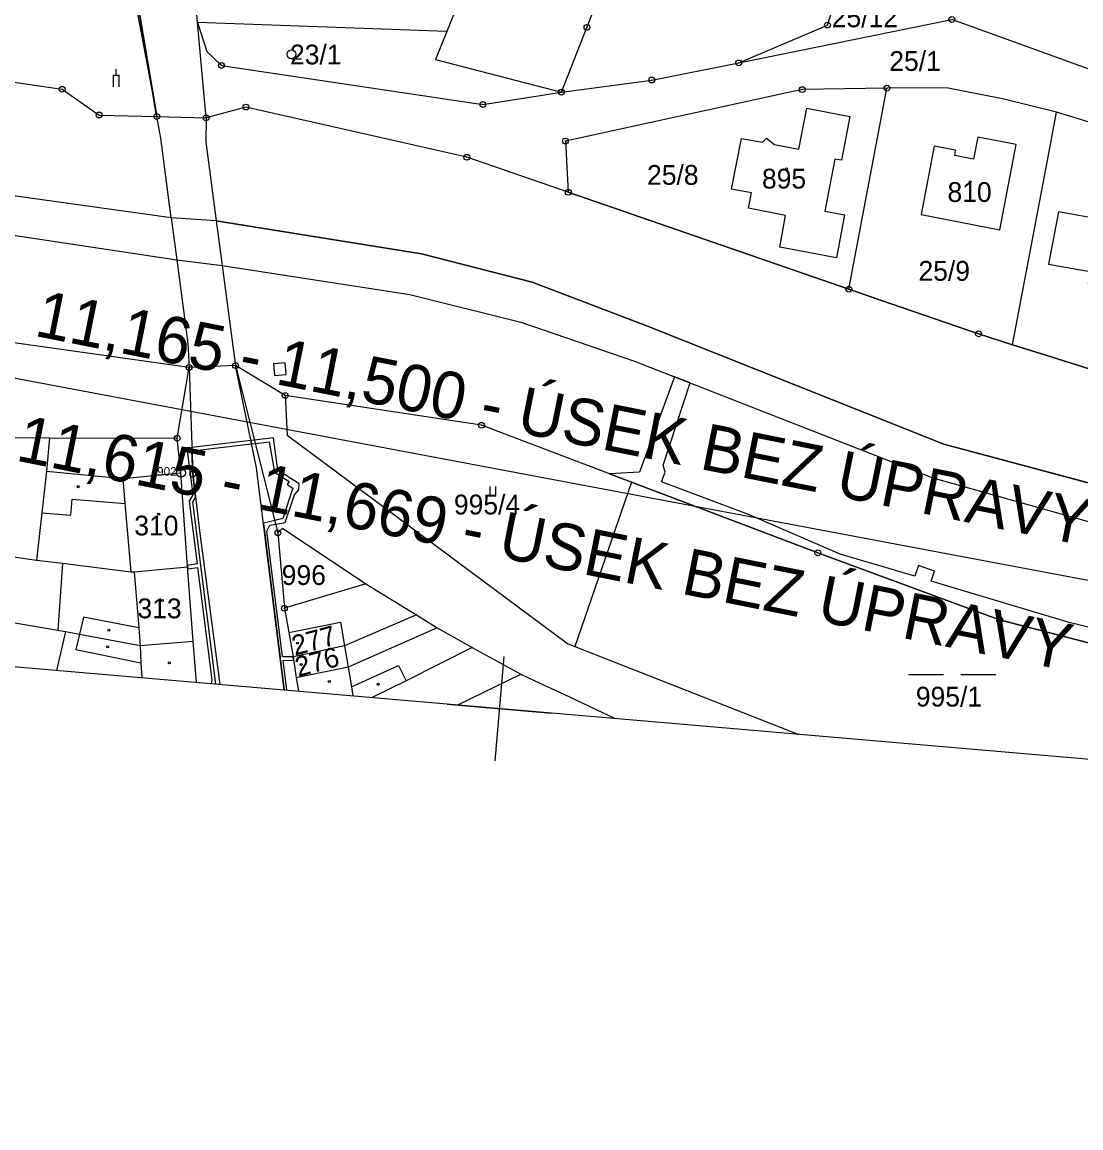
# Model space of a CAD drawing. Extents: x -537341 to -532984, y -1143469 to -1141314.
# Drawn here: x -534065.5 to -533883.6, y -1143459.1 to -1143269.2 of the extents above; entities that cross this region are included whole.
import ezdxf

# ---------------------------------------------------------------- set-up
doc = ezdxf.new("R2010")
doc.units = 0
for name, color, linetype in [('Hranice parcel', 7, 'Continuous'), ('parcelní_č_2000', 7, 'Continuous'), ('u_nadpis', 7, 'Continuous'), ('u_obec_Horní_Moš', 7, 'Continuous'), ('u_povodí', 7, 'Continuous'), ('u_ŘSD', 7, 'Continuous'), ('Vnitřní kresba', 7, 'Continuous'), ('Věcná břemena k části', 7, 'Continuous'), ('x_formát_křížky', 7, 'Continuous'), ('x_formát_rám', 7, 'Continuous'), ('Značky bodu BP', 7, 'Continuous'), ('Značky budov', 7, 'Continuous'), ('Značky kultur', 7, 'Continuous')]:
    doc.layers.add(name, color=color, linetype=linetype)

# ---------------------------------------------------------------- blocks, each defined once
blk = doc.blocks.new('BIG')
at = {"layer": 'x_formát_křížky'}
for p, q in [((-420, 4.5), (-420, -4.5)), ((-424.5, 0), (-415.5, 0))]:
    blk.add_line(p, q, dxfattribs=at)
at = {"layer": 'x_formát_rám'}
blk.add_line((0, 0), (-2100, 0), dxfattribs=at)

msp = doc.modelspace()

# ---------------------------------------------------------------- linework, layer by layer
at = {"layer": 'Hranice parcel'}
for p, q in [((-534049, -1143250.35), (-534042.41, -1143285.42)), ((-534035.41, -1143269.31), (-534036.33, -1143257.72)), ((-534046.39, -1143261.54), (-534042.41, -1143285.42)), ((-533989.74, -1143263.7), (-533992.56, -1143270.84)), ((-533942.43, -1143276.23), (-533905.8, -1143268.78)), ((-533992.56, -1143270.84), (-534035.41, -1143269.31)), ((-534035.41, -1143269.31), (-534033.81, -1143274.29)), ((-534033.93, -1143285.65), (-534035.41, -1143269.31)), ((-533972.9, -1143281.26), (-533968.5, -1143270.12)), ((-534042.41, -1143285.42), (-534033.93, -1143285.65)), ((-533971.7, -1143298.44), (-533923.51, -1143315.07)), ((-534036.86, -1143328.53), (-534078.92, -1143322.61)), ((-534038.89, -1143340.67), (-534036.86, -1143328.53)), ((-534028.87, -1143328.21), (-534036.86, -1143328.53)), ((-534025.28, -1143345.76), (-534028.87, -1143328.21)), ((-534020.34, -1143333.35), (-534028.87, -1143328.21)), ((-534028.87, -1143328.21), (-534021.6, -1143356.92)), ((-534060.86, -1143340.61), (-534038.89, -1143340.67)), ((-533960.85, -1143348.22), (-533970.59, -1143376.42)), ((-534090.13, -1143357.7), (-534063.07, -1143361.61)), ((-534021.6, -1143356.92), (-534020.48, -1143369.88)), ((-534063.07, -1143361.61), (-534058.6, -1143362.15)), ((-534058.6, -1143362.15), (-534059.42, -1143373.64)), ((-534036.13, -1143375.55), (-534037.13, -1143362.73)), ((-534006.48, -1143365.69), (-534020.48, -1143369.88)), ((-534006.48, -1143365.69), (-533997.78, -1143370.99)), ((-534095.15, -1143367.45), (-534059.42, -1143373.64)), ((-533997.78, -1143370.99), (-533994.21, -1143373.25)), ((-533994.21, -1143373.25), (-533988.21, -1143376.63)), ((-534058.09, -1143373.87), (-534059.66, -1143380.55)), ((-534059.42, -1143373.64), (-534058.09, -1143373.87)), ((-534035.59, -1143382.62), (-534036.13, -1143375.55)), ((-533988.21, -1143376.63), (-533979.84, -1143381.19)), ((-534019, -1143378.23), (-534018.45, -1143381.81)), ((-534018.45, -1143381.81), (-534018.06, -1143384.13))]:
    msp.add_line(p, q, dxfattribs=at)
for points in [[(-534039.92, -1143302.81), (-534134.75, -1143289.61), (-534193.33, -1143275.45), (-534248.3, -1143253.83), (-534326.93, -1143222.79), (-534363.2, -1143212.69), (-534388.43, -1143208.84), (-534575.17, -1143195.92)], [(-534605.01, -1143206.59), (-534587.37, -1143207.48), (-534576.05, -1143208.05), (-534390.61, -1143217.43), (-534365.1, -1143220.18), (-534328.7, -1143229.77), (-534250.08, -1143260.98), (-534195.16, -1143282.8), (-534136.19, -1143295.39), (-534038.97, -1143310.06)], [(-533968.5, -1143270.12), (-533960.43, -1143249.69), (-533960.33, -1143249.42)], [(-533942.43, -1143276.23), (-533927.18, -1143269.73), (-533924.75, -1143262.13)], [(-534138.38, -1143269.04), (-534111.55, -1143273.07), (-534058.66, -1143280.75), (-534052.33, -1143285.17), (-534042.41, -1143285.42)], [(-533863.56, -1143268.71), (-533866.06, -1143275.46), (-533868.45, -1143282.29), (-533905.8, -1143268.78)], [(-533992.56, -1143270.84), (-533994.53, -1143275.65), (-533972.9, -1143281.26)], [(-534033.81, -1143274.29), (-534031.29, -1143276.67), (-533986.37, -1143283.37), (-533972.9, -1143281.26)], [(-533972.9, -1143281.26), (-533957.36, -1143279.16), (-533942.43, -1143276.23)], [(-533887.8, -1143284.68), (-533897.09, -1143282.38), (-533906.71, -1143280.5), (-533916.95, -1143280.57)], [(-533916.95, -1143280.57), (-533931.5, -1143280.81), (-533972.2, -1143289.64), (-533971.7, -1143298.44)], [(-533923.51, -1143315.07), (-533917.77, -1143284.86), (-533916.95, -1143280.57)], [(-533971.7, -1143298.44), (-533989.15, -1143292.43), (-534001.25, -1143289.68), (-534027.09, -1143283.8), (-534033.93, -1143285.65)], [(-533936.29, -1143290.24), (-533932.11, -1143291.01), (-533930.73, -1143284), (-533923.31, -1143285.44), (-533924.78, -1143292.95), (-533925.91, -1143292.73), (-533927.63, -1143301.67), (-533924.26, -1143302.3), (-533925.65, -1143309.71), (-533935.38, -1143307.84), (-533934.4, -1143302.42), (-533940.72, -1143301.19), (-533940.23, -1143298.56), (-533943.66, -1143297.89), (-533941.96, -1143289.21), (-533938.33, -1143289.86), (-533937.64, -1143289.13), (-533936.29, -1143290.24)], [(-534039.92, -1143302.81), (-534041.72, -1143289.13), (-534042.41, -1143285.42)], [(-533895.36, -1143324.61), (-533889.43, -1143293.28), (-533888.38, -1143287.75), (-533887.8, -1143284.68)], [(-533863.9, -1143303.57), (-533864.01, -1143302.42), (-533866.44, -1143296.36), (-533867.33, -1143295.68), (-533872.81, -1143291.53), (-533875.55, -1143289.45), (-533878.53, -1143287.86), (-533881.44, -1143286.63), (-533887.8, -1143284.68)], [(-533905.31, -1143292.14), (-533905.19, -1143291.22), (-533908.85, -1143290.54), (-533911.05, -1143302.25), (-533897.57, -1143304.89), (-533894.76, -1143290.26), (-533901.34, -1143288.95), (-533902.11, -1143292.74), (-533905.31, -1143292.14)], [(-533635.65, -1143320.18), (-533621.98, -1143333.2), (-533669.13, -1143344.24), (-533673.43, -1143345.3), (-533684.54, -1143348.05), (-533705.36, -1143354.2), (-533711.3, -1143360.94), (-533727.16, -1143363.51), (-533755.86, -1143364.49), (-533811.29, -1143362.59), (-533868.5, -1143352.06), (-533907.21, -1143341.67), (-533958.4, -1143321.33), (-533977.94, -1143313.89), (-533996.94, -1143308.99), (-534032.19, -1143303.36), (-534039.92, -1143302.81)], [(-533882.39, -1143314.08), (-533877.55, -1143314.85), (-533876.87, -1143310.99), (-533873.95, -1143311.52), (-533874.41, -1143314.05), (-533874.56, -1143315.37), (-533869.86, -1143316.19), (-533869.51, -1143314.89), (-533867.62, -1143304.34), (-533872.5, -1143303.48), (-533873.01, -1143306.4), (-533880.19, -1143305.09), (-533879.84, -1143303.16), (-533887.46, -1143301.77), (-533889.21, -1143310.78), (-533882.03, -1143312.06), (-533882.39, -1143314.08)], [(-534038.97, -1143310.06), (-534031.18, -1143311.01), (-533998.92, -1143316.01), (-533979.87, -1143320.72), (-533960.35, -1143327.43), (-533909.08, -1143347.5), (-533868.71, -1143358.81), (-533811.53, -1143370.24), (-533756.11, -1143372.54), (-533679.67, -1143371.28), (-533668.56, -1143368.57), (-533664.28, -1143367.52), (-533654.7, -1143361.35), (-533580.69, -1143335.71), (-533556.9, -1143328.13)], [(-534038.97, -1143310.06), (-534037.09, -1143324.38), (-534036.86, -1143328.53)], [(-533923.51, -1143315.07), (-533918.07, -1143316.95), (-533901.22, -1143322.76), (-533895.36, -1143324.61)], [(-533895.36, -1143324.61), (-533889.64, -1143326.42), (-533868.04, -1143333.24), (-533864.93, -1143333.93)], [(-534036.86, -1143328.53), (-534036.23, -1143346.86), (-534035.05, -1143356.56), (-534031.57, -1143382.97)], [(-533960.85, -1143348.22), (-533986.62, -1143338.45), (-534020.34, -1143333.35)], [(-534020.34, -1143333.35), (-534020.02, -1143340.16), (-533971.86, -1143375.93), (-533970.59, -1143376.42)], [(-534090.13, -1143357.7), (-534081.58, -1143344.08), (-534073, -1143340.57), (-534060.86, -1143340.61)], [(-534060.86, -1143340.61), (-534061.37, -1143346.31), (-534062.17, -1143353.49), (-534063.07, -1143361.61)], [(-534037.13, -1143362.73), (-534038.25, -1143346.62), (-534038.89, -1143340.67)], [(-534020.55, -1143383.91), (-534025.28, -1143345.76)], [(-533755.18, -1143390.81), (-533807.39, -1143390.72), (-533848.41, -1143384.59), (-533897.59, -1143371.84), (-533928.82, -1143360.36), (-533960.85, -1143348.22)], [(-534021.6, -1143356.92), (-534020.82, -1143356.11), (-534006.48, -1143365.69)], [(-534058.6, -1143362.15), (-534046.89, -1143363.63), (-534046.28, -1143363.59), (-534037.13, -1143362.73)], [(-534020.48, -1143369.88), (-534019.73, -1143374.04), (-534019, -1143378.23)], [(-533997.78, -1143370.99), (-534010.17, -1143376.31), (-534019, -1143378.23)], [(-533994.21, -1143373.25), (-534009.54, -1143379.97), (-534018.45, -1143381.81)], [(-534058.09, -1143373.87), (-534055.68, -1143374.3), (-534045.27, -1143376.26), (-534036.13, -1143375.55)], [(-533988.21, -1143376.63), (-533999.58, -1143382.32), (-534005.38, -1143385.22)], [(-533970.59, -1143376.42), (-533932.1, -1143391.52)], [(-533990.7, -1143386.48), (-533979.84, -1143381.19)], [(-533979.84, -1143381.19), (-533977.45, -1143382.31), (-533972.49, -1143384.64), (-533963.63, -1143388.81)]]:
    msp.add_lwpolyline(points, dxfattribs=at)
at = {"layer": 'u_nadpis'}
msp.add_lwpolyline([(-535757.21, -1143234.5), (-535708.7, -1143186.18), (-535532.3, -1143063.53), (-535234.92, -1142978.15), (-534703.86, -1143121.98), (-534494.71, -1143163.58), (-534139.73, -1143316.61), (-533671.97, -1143404.67)], dxfattribs=at)
at = {"layer": 'u_obec_Horní_Moš'}
msp.add_line((-534049, -1143250.35), (-534042.41, -1143285.42), dxfattribs=at)
msp.add_lwpolyline([(-534042.41, -1143285.42), (-534042.49, -1143284.93), (-534046.39, -1143261.54)], dxfattribs=at)
at = {"layer": 'u_povodí'}
for p, q in [((-534033.93, -1143285.65), (-534033.99, -1143289.77)), ((-534033.99, -1143289.77), (-534032.19, -1143303.36)), ((-533923.51, -1143315.07), (-533971.7, -1143298.44)), ((-534032.19, -1143303.36), (-534031.18, -1143311.01)), ((-533907.21, -1143341.67), (-533958.4, -1143321.33)), ((-533868.5, -1143352.06), (-533907.21, -1143341.67))]:
    msp.add_line(p, q, dxfattribs=at)
for points in [[(-533971.7, -1143298.44), (-533989.15, -1143292.43), (-534001.25, -1143289.68), (-534027.09, -1143283.8), (-534033.93, -1143285.65)], [(-534032.19, -1143303.36), (-533996.94, -1143308.99), (-533977.94, -1143313.89), (-533958.4, -1143321.33), (-533907.21, -1143341.67), (-533868.5, -1143352.06), (-533811.29, -1143362.59), (-533755.86, -1143364.49), (-533727.16, -1143363.51), (-533711.3, -1143360.94), (-533705.36, -1143354.2), (-533684.54, -1143348.05), (-533673.43, -1143345.3), (-533669.13, -1143344.24), (-533621.98, -1143333.2), (-533635.65, -1143320.18)], [(-533958.4, -1143321.33), (-533977.94, -1143313.89), (-533996.94, -1143308.99), (-534032.19, -1143303.36)], [(-534031.18, -1143311.01), (-533998.92, -1143316.01), (-533979.87, -1143320.72), (-533960.35, -1143327.43), (-533909.08, -1143347.5), (-533868.71, -1143358.81), (-533811.53, -1143370.24), (-533756.11, -1143372.54), (-533679.67, -1143371.28), (-533668.56, -1143368.57), (-533664.28, -1143367.52), (-533654.7, -1143361.35), (-533580.69, -1143335.71), (-533556.9, -1143328.13)], [(-533895.36, -1143324.61), (-533901.22, -1143322.76), (-533918.07, -1143316.95), (-533923.51, -1143315.07)], [(-533864.93, -1143333.93), (-533868.04, -1143333.24), (-533889.64, -1143326.42), (-533895.36, -1143324.61)]]:
    msp.add_lwpolyline(points, dxfattribs=at)
at = {"layer": 'u_ŘSD'}
for p, q in [((-534035.41, -1143269.31), (-534036.33, -1143257.72)), ((-534046.39, -1143261.54), (-534042.49, -1143284.93)), ((-534033.93, -1143285.65), (-534035.41, -1143269.31)), ((-534042.49, -1143284.93), (-534042.41, -1143285.42)), ((-534042.41, -1143285.42), (-534033.93, -1143285.65))]:
    msp.add_line(p, q, dxfattribs=at)
at = {"layer": 'Vnitřní kresba'}
for p, q in [((-534033.93, -1143285.65), (-534033.99, -1143289.77)), ((-534033.99, -1143289.77), (-534032.19, -1143303.36)), ((-534039.92, -1143302.81), (-534038.97, -1143310.06)), ((-534032.19, -1143303.36), (-534031.18, -1143311.01)), ((-534031.18, -1143311.01), (-534029.35, -1143324.88)), ((-534029.35, -1143324.88), (-534028.87, -1143328.21)), ((-534061.37, -1143346.31), (-534048.22, -1143347.61)), ((-534048.22, -1143347.61), (-534038.25, -1143346.62)), ((-534048.22, -1143347.61), (-534047.87, -1143351.86)), ((-534057.17, -1143353.9), (-534056.95, -1143351.12)), ((-534056.95, -1143351.12), (-534047.87, -1143351.86)), ((-534047.87, -1143351.86), (-534046.89, -1143363.63)), ((-534062.17, -1143353.49), (-534057.17, -1143353.9)), ((-534046.28, -1143363.59), (-534045.51, -1143373.26)), ((-534055.01, -1143371.38), (-534055.68, -1143374.3)), ((-534045.51, -1143373.26), (-534055.01, -1143371.38)), ((-534045.51, -1143373.26), (-534045.27, -1143376.26)), ((-534019.73, -1143374.04), (-534010.87, -1143372.25)), ((-534010.87, -1143372.25), (-534010.17, -1143376.31)), ((-534055.68, -1143374.3), (-534056.3, -1143376.98)), ((-534056.3, -1143376.98), (-534045.17, -1143379.23)), ((-534045.27, -1143376.26), (-534045.17, -1143379.23)), ((-534010.17, -1143376.31), (-534009.54, -1143379.97)), ((-534045.17, -1143379.23), (-534044.96, -1143381.81)), ((-534009.54, -1143379.97), (-534008.97, -1143383.34)), ((-534008.97, -1143383.34), (-534000.9, -1143379.69)), ((-534000.9, -1143379.69), (-533999.58, -1143382.32)), ((-534008.97, -1143383.34), (-534008.7, -1143384.93))]:
    msp.add_line(p, q, dxfattribs=at)
at = {"layer": 'Věcná břemena k části'}
for points in [[(-534022.36, -1143327.9), (-534022.2, -1143329.9), (-534020.2, -1143329.74), (-534020.36, -1143327.74)], [(-534036.39, -1143342.24), (-534036.37, -1143342.84), (-534026.12, -1143341.65), (-534026.24, -1143341.06)]]:
    msp.add_lwpolyline(points, close=True, dxfattribs=at)
for points in [[(-533860.46, -1143378.43), (-533885.64, -1143372.3), (-533909.38, -1143365.21), (-533908.78, -1143363.5), (-533911.51, -1143362.5), (-533912.16, -1143364.38), (-533925.01, -1143360.57), (-533940.72, -1143353.78), (-533955.69, -1143348.16), (-533955.08, -1143346.49), (-533955.42, -1143345.29), (-533950.79, -1143331.17), (-533953.48, -1143330.12), (-533959.48, -1143346.53), (-533964.65, -1143346.78), (-533960.85, -1143348.22), (-533928.82, -1143360.36), (-533897.59, -1143371.84), (-533848.41, -1143384.59)], [(-534020.07, -1143383.95), (-534020.71, -1143378.83), (-534018.91, -1143378.79), (-534019, -1143378.23), (-534020.78, -1143378.23), (-534023.49, -1143356.63), (-534023, -1143355.62), (-534021.97, -1143355.44), (-534020.35, -1143355.17), (-534018.76, -1143350.39), (-534018.01, -1143349.51), (-534017.93, -1143348.52), (-534021.6, -1143346.14), (-534022.35, -1143340.6), (-534025.63, -1143340.99), (-534026.24, -1143341.06), (-534026.12, -1143341.65), (-534025.49, -1143341.57), (-534023.12, -1143341.3), (-534022.16, -1143346.49), (-534019.67, -1143348.1), (-534020, -1143348.63), (-534019.02, -1143349.25), (-534020.75, -1143354.46), (-534022.14, -1143354.79), (-534024.1, -1143355.26), (-534020.54, -1143383.91)], [(-534032.27, -1143382.9), (-534036.21, -1143351.58), (-534035.75, -1143350.78), (-534036.23, -1143346.86), (-534036.37, -1143342.84), (-534036.39, -1143342.24), (-534037.22, -1143342.34), (-534036.23, -1143350.41), (-534036.83, -1143351.46), (-534035.47, -1143362.27), (-534037.15, -1143362.5), (-534037.1, -1143363.1), (-534035.4, -1143362.86), (-534032.96, -1143382.19), (-534033.07, -1143382.84)]]:
    msp.add_lwpolyline(points, dxfattribs=at)
at = {"layer": 'Značky bodu BP'}
for centre, radius in [((-533905.8, -1143268.78), 0.5), ((-533968.5, -1143270.12), 0.5), ((-533968.5, -1143270.12), 0.0303), ((-533927.18, -1143269.73), 0.5), ((-533927.18, -1143269.73), 0.0303), ((-534031.29, -1143276.67), 0.5), ((-534031.29, -1143276.67), 0.0303), ((-533942.43, -1143276.23), 0.5), ((-533942.43, -1143276.23), 0.0303), ((-534058.66, -1143280.75), 0.5), ((-533957.36, -1143279.16), 0.5), ((-533957.36, -1143279.16), 0.0303), ((-533931.5, -1143280.81), 0.5), ((-533916.95, -1143280.57), 0.5), ((-534058.66, -1143280.75), 0.0303), ((-533972.9, -1143281.26), 0.5), ((-533972.9, -1143281.26), 0.0303), ((-533931.5, -1143280.81), 0.0303), ((-533916.95, -1143280.57), 0.0303), ((-534027.09, -1143283.8), 0.5), ((-534027.09, -1143283.8), 0.0303), ((-533986.37, -1143283.37), 0.5), ((-533986.37, -1143283.37), 0.0303), ((-534052.33, -1143285.17), 0.5), ((-534052.33, -1143285.17), 0.0303), ((-534042.41, -1143285.42), 0.5), ((-534042.41, -1143285.42), 0.0303), ((-534033.93, -1143285.65), 0.5), ((-534033.93, -1143285.65), 0.0303), ((-533972.2, -1143289.64), 0.5), ((-533972.2, -1143289.64), 0.0303), ((-533989.15, -1143292.43), 0.5), ((-533989.15, -1143292.43), 0.0303), ((-533971.7, -1143298.44), 0.5), ((-533971.7, -1143298.44), 0.0303), ((-533923.51, -1143315.07), 0.5), ((-533923.51, -1143315.07), 0.0303), ((-533901.22, -1143322.76), 0.5), ((-533901.22, -1143322.76), 0.0303), ((-534028.87, -1143328.21), 0.5), ((-534036.86, -1143328.53), 0.5), ((-534036.86, -1143328.53), 0.0303), ((-534028.87, -1143328.21), 0.0303), ((-534020.34, -1143333.35), 0.5), ((-534020.34, -1143333.35), 0.0303), ((-533986.62, -1143338.45), 0.5), ((-533986.62, -1143338.45), 0.0303), ((-534038.89, -1143340.67), 0.5), ((-534038.89, -1143340.67), 0.0303), ((-534038.25, -1143346.62), 0.75), ((-534038.25, -1143346.62), 0.03), ((-534036.23, -1143346.86), 0.5), ((-534036.23, -1143346.86), 0.0303), ((-534021.6, -1143356.92), 0.5), ((-534021.6, -1143356.92), 0.0303), ((-533928.82, -1143360.36), 0.5), ((-533928.82, -1143360.36), 0.0303), ((-534020.48, -1143369.88), 0.5), ((-534020.48, -1143369.88), 0.0303), ((-533897.59, -1143371.84), 0.5), ((-533897.59, -1143371.84), 0.0303)]:
    msp.add_circle(centre, radius, dxfattribs=at)
at = {"layer": 'Značky budov'}
for centre in [(-533934.21, -1143294.44), (-533902.66, -1143296.63), (-534055.91, -1143348.99), (-534042.08, -1143353.7), (-534041.45, -1143368.53), (-534050.63, -1143373.64), (-534050.85, -1143376.49), (-534018.25, -1143375.86), (-534040.26, -1143379.25), (-534017.6, -1143379.55), (-534012.76, -1143382.45), (-534004.39, -1143382.93)]:
    msp.add_circle(centre, 0.175, dxfattribs=at)
at = {"layer": 'Značky kultur'}
for p, q in [((-534019.28, -1143275.5), (-534017.53, -1143275.5)), ((-534049.86, -1143278.32), (-534048.86, -1143278.32)), ((-534049.86, -1143280.32), (-534049.86, -1143278.32)), ((-534049.36, -1143278.32), (-534049.36, -1143277.32)), ((-534048.86, -1143280.32), (-534048.86, -1143278.32)), ((-533985.14, -1143350.49), (-533985.14, -1143348.99)), ((-533984.14, -1143350.49), (-533984.14, -1143348.99)), ((-533913.24, -1143381.24), (-533907.24, -1143381.24)), ((-533904.24, -1143381.24), (-533898.24, -1143381.24))]:
    msp.add_line(p, q, dxfattribs=at)
msp.add_circle((-534019.28, -1143274.75), 0.75, dxfattribs=at)

# ---------------------------------------------------------------- block references
at = {"layer": 'u_povodí', "xscale": 2.0000000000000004, "yscale": 1.9999999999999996, "rotation": -4.9171773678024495}
msp.add_blockref('BIG', (-533146.62, -1143459.1), dxfattribs=at)

# ---------------------------------------------------------------- texts
at = {"layer": 'parcelní_č_2000'}
for s, p in [('25/12', (-533926.44, -1143270.1)), ('23/1', (-534019.52, -1143276.48)), ('25/1', (-533916.55, -1143277.6)), ('25/8', (-533958.17, -1143297.16)), ('895', (-533938.43, -1143297.8)), ('810', (-533906.55, -1143300.1)), ('25/9', (-533911.54, -1143313.63)), ('995/4', (-533991.36, -1143353.76)), ('310', (-534046.27, -1143357.37)), ('996', (-534020.94, -1143365.87)), ('313', (-534045.73, -1143371.59)), ('995/1', (-533911.99, -1143386.75))]:
    msp.add_text(s, height=3.4, dxfattribs=at).set_placement(p)
for s, p in [('277', (-534018.67, -1143378.01)), ('276', (-534018.1, -1143381.67))]:
    msp.add_text(s, height=3.4, rotation=15, dxfattribs=at).set_placement(p)
at = {"layer": 'u_nadpis'}
for s, p in [(' ø. km. 11,165 - 11,500 - ÚSEK BEZ ÚPRAVY', (-534098.59, -1143316.06)), (' ø. km. 11,615 - 11,669 - ÚSEK BEZ ÚPRAVY', (-534101.79, -1143337.49))]:
    msp.add_text(s, height=8, rotation=348.6941, dxfattribs=at).set_placement(p)
at = {"layer": 'Značky bodu BP'}
msp.add_text('902', height=1.5, dxfattribs=at).set_placement((-534042.35, -1143347.12))

doc.saveas('drawing.dxf')
